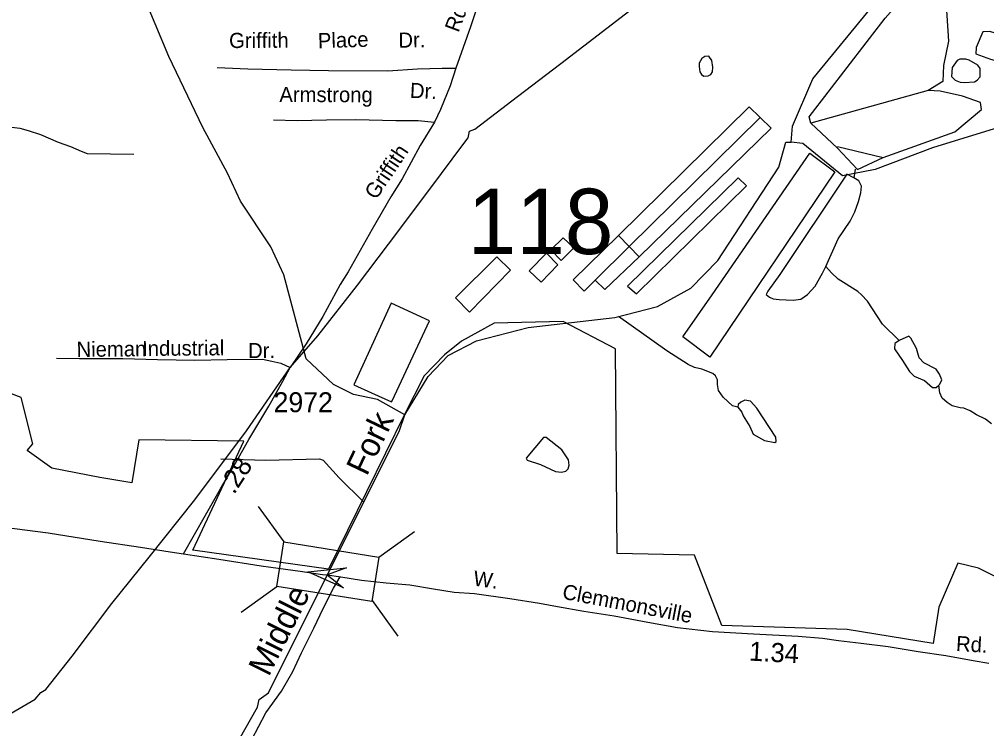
# Model space of a CAD drawing. Extents: x 1547597 to 1699558, y 810033 to 920809.
# Drawn here: x 1609618 to 1615688, y 831828 to 836281 of the extents above; entities that cross this region are included whole.
import ezdxf

# ---------------------------------------------------------------- set-up
doc = ezdxf.new("R2010")
doc.units = 0
for name, color, linetype in [('Exist Boundary Political City Limit New', 7, 'Continuous'), ('Exist Hydrographic Creek Single Shore', 7, 'Continuous'), ('Exist Hydrographic Creek Single Shore Label', 7, 'Continuous'), ('Exist Hydrographic Misc Water Feature', 7, 'Continuous'), ('Exist Road Non-System Type 51', 7, 'Continuous'), ('Exist Road Non-System Type 51 Label', 7, 'Continuous'), ('Exist Road Secondary Mileage Hundredths English Label', 7, 'Continuous'), ('Exist Road Secondary Structure Standard Bridge Attributed CELL', 7, 'Continuous'), ('Exist Road Secondary Structure Standard Bridge CELL', 7, 'Continuous'), ('Exist Road Secondary Structure Standard Bridge Number Label', 7, 'Continuous'), ('Exist Road Secondary Type 51 Attributed', 7, 'Continuous'), ('Exist Road Secondary Type 51 Label', 7, 'Continuous'), ('Exist Road Secondary Type 51 Number Label', 7, 'Continuous'), ('Exist Utilities Electrical Transmission Line', 7, 'Continuous'), ('Map Preparation Boundary City Limit Buffer Line', 7, 'Continuous')]:
    doc.layers.add(name, color=color, linetype=linetype)

msp = doc.modelspace()

# ---------------------------------------------------------------- linework, layer by layer
at = {"layer": 'Exist Boundary Political City Limit New'}
msp.add_lwpolyline([(1615881.7, 832712.3), (1615637.3, 832835.7), (1615506.8, 832867.8), (1615387.3, 832590.9), (1615352.1, 832361.7), (1614813.4, 832449.7), (1614025.9, 832475.8), (1613855.2, 832917.7), (1613369.2, 832927.7), (1613358.2, 834211.8), (1613031, 834384.8), (1612598.4, 834373.5), (1612391.6, 834260.7), (1612286.2, 834173.9), (1612159.2, 834041.9), (1612033.9, 833800.7), (1611557, 832828.3), (1610706.9, 832948), (1611026.8, 833631.8), (1610368.4, 833640.7), (1610323.9, 833371.5), (1610122, 833404.6), (1609822.2, 833463.4), (1609666.9, 833573.3), (1609701.8, 833615.2), (1609628.6, 833906.6), (1609158.3, 834085.5)], dxfattribs=at)
at = {"layer": 'Exist Hydrographic Creek Single Shore'}
for points in [[(1614460.8, 835508.8), (1614470.7, 835610.4), (1614597, 835906.8), (1615059.6, 836472.7), (1615634.8, 837160.9), (1615989.5, 837865.5), (1616480.7, 838625.6), (1616595.2, 838695.1), (1616638.1, 838739.6), (1616739.7, 838863.4), (1616874.7, 838955.8)], [(1612037.7, 833798.4), (1611864.4, 833894.2), (1611714.9, 833926.3), (1611590.2, 833987.6), (1611416.7, 834149.1), (1611277.8, 834676.8), (1611195.8, 834852.5), (1611004.7, 835139), (1610923.7, 835314.6), (1610769.7, 835602.4), (1610556, 836048.4), (1610299.5, 836665.4), (1610232.4, 836757.1), (1610226.3, 836922), (1610208, 837080.9), (1610198.7, 837233.2), (1610212.7, 837643.3), (1610264.7, 837799.8)], [(1618041.7, 835186.7), (1617346.5, 835484.4), (1616806.5, 835643.1), (1616462.3, 835723), (1616195.3, 835757.9), (1615871.7, 835634.4), (1615348.5, 835474.7), (1614988.5, 835337.6), (1614783.7, 835298.7), (1614535.7, 835500.7), (1614460.8, 835508.8)], [(1612037.7, 833798.4), (1612182.7, 834038.4), (1612309.7, 834170.4), (1612485.7, 834262), (1612811.7, 834347.3), (1613354.7, 834408.5), (1613622.7, 834478.6), (1613831.7, 834592.5), (1614001.8, 834766.4), (1614383.7, 835352.8), (1614427.8, 835509.5), (1614460.8, 835508.8)], [(1611121.7, 832011.5), (1611180.6, 832053), (1612002.7, 833700.7), (1612037.7, 833798.4)], [(1609659.7, 830472.1), (1610651.7, 831151.1), (1611112.7, 831962.5), (1611121.7, 832011.5)]]:
    msp.add_lwpolyline(points, dxfattribs=at)
at = {"layer": 'Exist Hydrographic Misc Water Feature'}
for p, q in [((1614267.4, 835664.1), (1613445.8, 834854.5)), ((1614267.4, 835664.1), (1614336.4, 835596.8)), ((1613507.8, 834790.5), (1614336.4, 835596.8)), ((1614862.7, 835339.4), (1614855.4, 835286.5)), ((1613378.3, 834924.1), (1613445.8, 834854.5)), ((1613231, 834643.3), (1613445.8, 834854.5)), ((1613445.8, 834854.5), (1613507.8, 834790.5))]:
    msp.add_line(p, q, dxfattribs=at)
for points in [[(1614574.3, 835669.3), (1615052.2, 836287.6), (1615304.8, 836574.6), (1615393.6, 836547.3), (1615373.1, 836420.9), (1615431.1, 836403.8), (1615448.2, 836144.1), (1615417.5, 835990.4), (1615414, 835891.3), (1615321.9, 835833.2), (1614584.6, 835628.3), (1614574.3, 835669.3)], [(1615780.6, 836182.5), (1615708.2, 836204.1), (1615664.8, 836202.8), (1615623.1, 836103.3), (1615619.6, 836064.3), (1615711.4, 836031.2), (1615804.6, 836005.9), (1615820.2, 836007), (1615834.5, 836043.7), (1615852.1, 836150), (1615780.6, 836182.5)], [(1613883.6, 835985.7), (1613887.5, 835950.4), (1613898.5, 835934.9), (1613913.9, 835924.6), (1613940, 835925.3), (1613957.8, 835934.7), (1613968.6, 835950.6), (1613970, 835981.5), (1613964, 836022.2), (1613944.6, 836049.1), (1613919, 836047.2), (1613900.2, 836034.6), (1613884.4, 836006), (1613883.6, 835985.7)], [(1615490.5, 835900), (1615521.5, 835886.2), (1615546.6, 835883.4), (1615611.2, 835887.8), (1615629, 835898.4), (1615646.6, 835920.8), (1615647.2, 835973.2), (1615632.6, 835994.1), (1615578, 836025.5), (1615557.3, 836030.9), (1615520.5, 836030.5), (1615503.9, 836022.4), (1615472.8, 835979.5), (1615467.3, 835922), (1615490.5, 835900)], [(1615038.5, 835413.3), (1615488.4, 835573.9), (1615655.6, 835714), (1615648.8, 835758.4), (1615536.1, 835799.4), (1615396.2, 835830.1), (1615321.9, 835833.2)], [(1613378.3, 834924.1), (1614198.4, 835731.3), (1614267.4, 835664.1)], [(1614584.6, 835628.3), (1614751.8, 835471.4)], [(1613966.3, 834551.9), (1614579.5, 835440.9), (1614735.5, 835324.2), (1613951.4, 834160.8), (1613781.9, 834286.9), (1613966.3, 834551.9)], [(1614751.8, 835481.6), (1615038.5, 835413.3)], [(1614751.8, 835471.4), (1614878.1, 835338.1), (1615038.5, 835413.3)], [(1613491.4, 834557.3), (1614181, 835235.1), (1614128.6, 835285.6), (1613434.5, 834604.8), (1613491.4, 834557.3)], [(1614855.4, 835286.5), (1614810.9, 835308.2), (1614391.1, 834678.8), (1614314.4, 834573.7), (1614305.1, 834554.1), (1614324.6, 834535.8), (1614348.7, 834526.4), (1614386.4, 834521.4), (1614474.1, 834517.4), (1614522.6, 834524.5), (1614563.7, 834554.2), (1614611.2, 834606.7), (1614658.9, 834687.9), (1614678, 834729.9)], [(1614678, 834729.9), (1614756.7, 834903.2), (1614831.9, 835012.8), (1614861.3, 835071.5), (1614884.7, 835136.3), (1614899, 835192.2), (1614902.4, 835234.5), (1614886.1, 835268), (1614855.4, 835286.5)], [(1613031, 834909.5), (1612953.3, 834833.4), (1613018.5, 834766.7), (1613098.5, 834846.1), (1613031, 834909.5)], [(1613231, 834643.3), (1613162.1, 834574.7), (1613093.6, 834644.8), (1613378.3, 834924.1)], [(1612700.7, 834706.4), (1612614.8, 834789.9), (1612354.8, 834533.3), (1612441.7, 834442.1), (1612700.7, 834706.4)], [(1612892.8, 834630.6), (1612997.3, 834740.5), (1612926.7, 834812.8), (1612817.8, 834703), (1612892.8, 834630.6)], [(1613507.8, 834790.5), (1613293, 834584.3), (1613231, 834643.3)], [(1615138.6, 834264.8), (1615034.6, 834368.2), (1614940.7, 834511.4), (1614903.3, 834551.9), (1614879.5, 834572.3), (1614756.7, 834650), (1614715.2, 834688.5), (1614678, 834729.9)], [(1611956.6, 833886.5), (1612191, 834388.8), (1611950.4, 834498.3), (1611716.1, 833986.1), (1611826.7, 833936.7)], [(1613998.1, 834017.5), (1613987.6, 834043.4), (1613969.4, 834058.5), (1613901.1, 834085.1), (1613855.5, 834094.8), (1613814.5, 834114.7), (1613680.7, 834199.6), (1613378.8, 834414.8)], [(1615387.9, 833985.1), (1615394.4, 833990.7), (1615406.5, 834017.3), (1615392.6, 834054.1), (1615370.6, 834085.3), (1615293.5, 834125.4), (1615265.2, 834156.1), (1615247.9, 834214.1), (1615211.4, 834280.3), (1615199.1, 834292.8), (1615138.6, 834264.8)], [(1615138.6, 834264.8), (1615111.7, 834244.8), (1615110.1, 834211.9), (1615160.2, 834139.9), (1615203.5, 834069.2), (1615233, 834041.6), (1615297.8, 834012.9), (1615347.6, 833970.1), (1615370.6, 833970.5), (1615387.9, 833985.1)], [(1614126.9, 833845.9), (1614094.2, 833855.5), (1614034.7, 833909.7), (1614005.4, 833950.7), (1613999.1, 833988.6), (1613998.1, 834017.5)], [(1615719.7, 833740.7), (1615680.1, 833771.3), (1615624.5, 833798.1), (1615584.9, 833822.6), (1615545.1, 833839.2), (1615521.2, 833841.5), (1615471.4, 833854.2), (1615439.7, 833874.6), (1615408.6, 833902.5), (1615393.9, 833936.3), (1615387.9, 833985.1)], [(1611826.7, 833936.7), (1611953.5, 833880), (1611956.6, 833886.5)], [(1614126.9, 833845.9), (1614151.4, 833814.6), (1614160.8, 833792), (1614201.3, 833724.5), (1614223.3, 833675.9), (1614295, 833636.5), (1614358.5, 833624.8), (1614368.3, 833630.5), (1614365.3, 833657), (1614247, 833840.6), (1614206.9, 833882.9), (1614170.9, 833889.8), (1614145.7, 833877.8), (1614128.1, 833861.9), (1614126.9, 833845.9)], [(1612888.6, 833487.2), (1612982.3, 833442.4), (1613020.1, 833438.3), (1613046.9, 833443.9), (1613062.6, 833458.6), (1613068.8, 833482.2), (1613063.2, 833516.4), (1613023.1, 833579.2), (1612923.1, 833655.3), (1612906.7, 833654.7), (1612798.6, 833526.1), (1612805.1, 833513.4), (1612888.6, 833487.2)], [(1610881.4, 833520.8), (1611164.7, 833513.4), (1611500.7, 833521.6), (1611523.4, 833513), (1611625, 833403), (1611778, 833250.8)]]:
    msp.add_lwpolyline(points, dxfattribs=at)
at = {"layer": 'Exist Road Non-System Type 51'}
for points in [[(1612601.9, 836696.7), (1612575.2, 836609.6), (1612525, 836462.3), (1612448, 836234.7), (1612357.7, 835973.6)], [(1610859.8, 835977.6), (1611052.3, 835970.2), (1611323.9, 835964.7), (1611558.2, 835960.3), (1611929.5, 835956.9), (1612116.9, 835970.3), (1612270.7, 835973.6), (1612357.7, 835973.6)], [(1612357.7, 835973.6), (1612320.9, 835863.2), (1612260.7, 835715.9)], [(1612260.7, 835715.9), (1612223.9, 835635.6), (1612133.6, 835488.3), (1612020.1, 835278.7)], [(1611213.7, 835649), (1611360.8, 835645.6), (1611544.8, 835649), (1611728.8, 835652.3), (1611979.7, 835645.6), (1612120.2, 835645.6), (1612223.9, 835635.6)], [(1608342, 835601.8), (1608664.1, 835601.8), (1609346.8, 835606.7), (1609491, 835606.7), (1609553.5, 835606.7), (1609620.9, 835597), (1609673.7, 835582.6), (1609750.7, 835558.6), (1609861.2, 835510.4), (1609938.2, 835481.6), (1610005.5, 835452.7), (1610043.9, 835438.3), (1610337.2, 835433.5)], [(1612020.1, 835278.7), (1611949.6, 835167.6), (1611832.1, 834964.6), (1611680.5, 834695.4)], [(1611680.5, 834695.4), (1611631.4, 834616.3), (1611523.1, 834415.9), (1611418.3, 834243.3), (1611316.6, 834095.3)], [(1609850.2, 834153.9), (1609995, 834150.8), (1610266.1, 834150.8), (1610484.8, 834144.6), (1610719, 834141.6), (1610922.3, 834144.6), (1611144.1, 834147.7), (1611202.7, 834135.4), (1611258.1, 834123.1), (1611316.6, 834095.3)], [(1611018.5, 831647.4), (1611077.3, 831759.8), (1611165.4, 831926.7), (1611263.9, 832063.2), (1611333.4, 832186.3), (1611388.8, 832303.4), (1611466.8, 832458.4), (1611526.4, 832585.6), (1611590, 832710.6), (1611630.5, 832781.4)]]:
    msp.add_lwpolyline(points, dxfattribs=at)
at = {"layer": 'Exist Road Secondary Structure Standard Bridge Attributed CELL'}
msp.add_lwpolyline([(1611651.8, 832712.6), (1611429.1, 832811.8), (1611671.6, 832837.3), (1611549.5, 832792.7)], close=True, dxfattribs=at)
at = {"layer": 'Exist Road Secondary Structure Standard Bridge CELL'}
for p, q in [((1611115.5, 833223.5), (1611277.6, 833000.2)), ((1611874.4, 832904.1), (1612097.7, 833066.3)), ((1611010.1, 832559.2), (1611233.4, 832721.3)), ((1611831.2, 832631.6), (1611993.3, 832408.3))]:
    msp.add_line(p, q, dxfattribs=at)
msp.add_lwpolyline([(1611277.6, 833000.2), (1611874.6, 832905.4), (1611830.4, 832626.6), (1611233.4, 832721.3)], close=True, dxfattribs=at)
at = {"layer": 'Exist Road Secondary Type 51 Attributed'}
for points in [[(1610647.4, 832924.9), (1610786.7, 833167.4), (1610879.2, 833333.9), (1610974.7, 833494.2), (1611057.9, 833642.2), (1611184.2, 833851.8), (1611270.4, 834009), (1611316.6, 834095.3)], [(1606884.7, 833997), (1607074.7, 833893.4), (1607257.3, 833797), (1607471.6, 833690.4), (1607656.3, 833591.4), (1607806.8, 833512.3), (1607910, 833459), (1608019.2, 833407.6), (1608061.5, 833389.7), (1608216, 833335.2), (1608283.8, 833311.5), (1608467.1, 833264), (1608608, 833240), (1608839, 833201), (1609063.9, 833165), (1609171.8, 833150), (1609264.8, 833138), (1609522.7, 833092.9), (1609798.6, 833056.9), (1610125.5, 833005.9), (1610377.4, 832966.9), (1610563.4, 832936.9), (1610647.4, 832924.9)], [(1610647.4, 832924.9), (1610869.6, 832892.5), (1611135.9, 832849.5), (1611196.1, 832842.6), (1611379.9, 832816.8), (1611520.9, 832796.2), (1611549.5, 832792.7)], [(1611549.5, 832792.7), (1611636, 832780.7), (1611764.9, 832760.1), (1611920.4, 832743.7), (1612067.6, 832730.5), (1612215.9, 832705.9), (1612346.5, 832685.3), (1612474.5, 832675.4), (1612695.8, 832644.5), (1612881.1, 832616.4), (1612994.8, 832594.9), (1613160.2, 832564.9), (1613349.6, 832536.4), (1613562.9, 832495.7), (1613748.3, 832463.3), (1613967.7, 832438.6), (1614225.1, 832423.4), (1614504.6, 832407.7), (1614658.2, 832395.8), (1614758, 832380.6), (1614901.5, 832364.7), (1615071.2, 832342.6), (1615258.4, 832312.2), (1615431.2, 832286.5), (1615603.3, 832256), (1615701, 832238.6)]]:
    msp.add_lwpolyline(points, dxfattribs=at)
at = {"layer": 'Exist Utilities Electrical Transmission Line'}
msp.add_lwpolyline([(1609542, 831910.7), (1609717.4, 832012), (1609752.1, 832055.5), (1609784.3, 832072.9), (1609949.4, 832282.2), (1610198.5, 832614.2), (1610432.7, 832904.6), (1610718.1, 833264), (1611042.7, 833698.6), (1611316.6, 834095.3), (1611491.6, 834293.5), (1611740.4, 834611.4), (1611934.3, 834870.2), (1612205.8, 835231.9), (1612393.6, 835484.9), (1612434.3, 835536.3), (1612443, 835578.1), (1612475.2, 835591.7), (1612744.2, 835797.3), (1613015.1, 836003.1), (1613448.1, 836336.1)], dxfattribs=at)
at = {"layer": 'Map Preparation Boundary City Limit Buffer Line'}
msp.add_lwpolyline([(1615881.7, 832712.3), (1615637.3, 832835.7), (1615506.8, 832867.8), (1615387.3, 832590.9), (1615352.1, 832361.7), (1614813.4, 832449.7), (1614025.9, 832475.8), (1613855.2, 832917.7), (1613369.2, 832927.7), (1613358.2, 834211.8), (1613031, 834384.8), (1612598.4, 834373.5), (1612391.6, 834260.7), (1612286.2, 834173.9), (1612159.2, 834041.9), (1612033.9, 833800.7), (1611557, 832828.3), (1610706.9, 832948), (1611026.8, 833631.8), (1610368.4, 833640.7), (1610323.9, 833371.5), (1610122, 833404.6), (1609822.2, 833463.4), (1609666.9, 833573.3), (1609701.8, 833615.2), (1609628.6, 833906.6), (1609158.3, 834085.5)], dxfattribs=at)

# ---------------------------------------------------------------- texts
at = {"layer": 'Exist Hydrographic Creek Single Shore Label'}
for s, rotation, p in [('Fork', 64.46286, (1611798.4, 833408.1)), ('Middle', 63.48416, (1611183, 832149))]:
    msp.add_text(s, height=150, rotation=rotation, dxfattribs=at).set_placement(p)
at = {"layer": 'Exist Road Non-System Type 51 Label'}
for s, rotation, p in [('Rd.', 69.25522, (1612373.5, 836193.7)), ('Griffith', 0.32566, (1610934.1, 836100.6)), ('Place', 1.83526, (1611492.6, 836099)), ('Dr.', 1.10849, (1611997.4, 836102.6)), ('Dr.', 357.1992, (1612067.1, 835788.3)), ('Armstrong', 359.85306, (1611249.5, 835761.9)), ('Griffith', 56.19057, (1611856.4, 835143.3)), ('Nieman', 0.58949, (1609977.1, 834161.2)), ('Industrial', 0.47572, (1610388.6, 834167.4)), ('Dr.', 0.28569, (1611053.5, 834153.8))]:
    msp.add_text(s, height=95, rotation=rotation, dxfattribs=at).set_placement(p)
at = {"layer": 'Exist Road Secondary Mileage Hundredths English Label'}
for s, rotation, p in [('.28', 57.11816, (1610965, 833293.6)), ('1.34', 356.78914, (1614195.4, 832255.6))]:
    msp.add_text(s, height=120, rotation=rotation, dxfattribs=at).set_placement(p)
at = {"layer": 'Exist Road Secondary Structure Standard Bridge Number Label'}
msp.add_text('118', height=410.1, dxfattribs=at).set_placement((1612430.8, 834807.3))
at = {"layer": 'Exist Road Secondary Type 51 Label'}
for s, rotation, p in [('W.', 352.04944, (1612462.1, 832726.9)), ('Clemmonsville', 349.18412, (1613020.4, 832644.3)), ('Rd.', 356.78914, (1615494.2, 832315.5))]:
    msp.add_text(s, height=95, rotation=rotation, dxfattribs=at).set_placement(p)
at = {"layer": 'Exist Road Secondary Type 51 Number Label'}
msp.add_text('2972', height=125, dxfattribs=at).set_placement((1611213.3, 833814.6))

doc.saveas('drawing.dxf')
